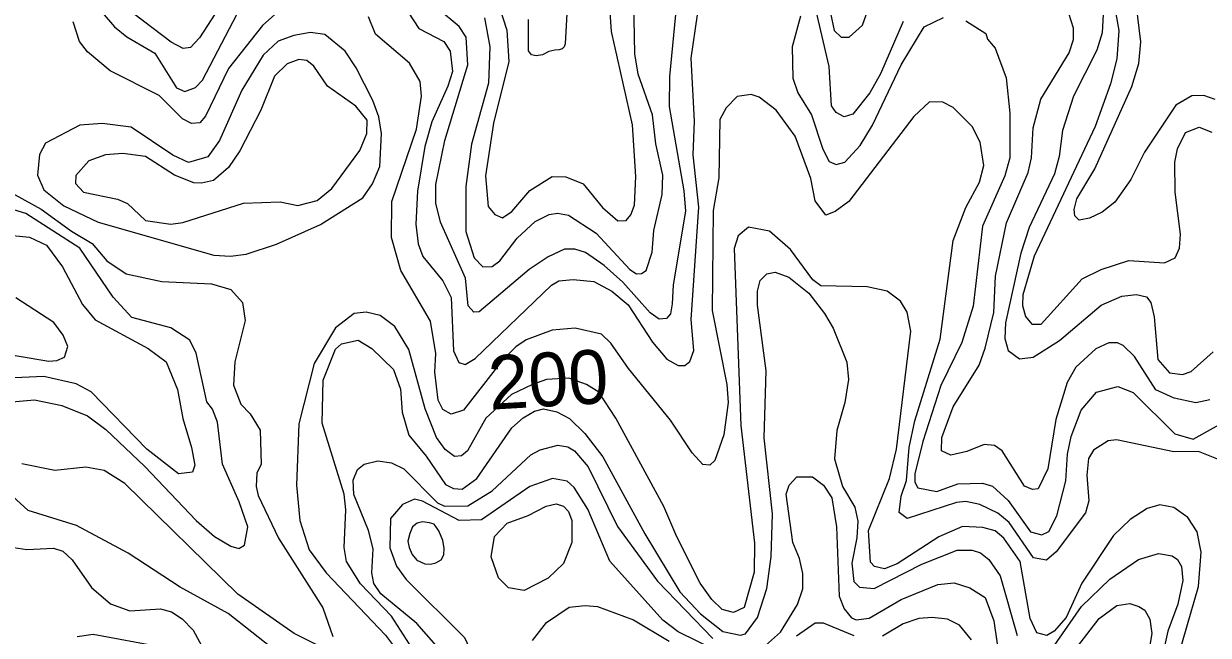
# Model space of a CAD drawing. Extents: x 673.6 to 698.9, y 7012 to 7040.1.
# Drawn here: x 691.831 to 693.593, y 7014.11 to 7015.02 of the extents above; entities that cross this region are included whole.
import ezdxf
from ezdxf.enums import TextEntityAlignment as Align

# ---------------------------------------------------------------- set-up
doc = ezdxf.new("R2010")
doc.units = 0
doc.header["$LTSCALE"] = 0.032
doc.layers.add('1', color=7, linetype='Continuous', lineweight=25)
doc.layers.add('2', color=7, linetype='Continuous', lineweight=13)
doc.layers.add('61', color=7, linetype='Continuous')

msp = doc.modelspace()

# ---------------------------------------------------------------- linework, layer by layer
at = {"layer": '1'}
for points in [[(692.5371, 7015.0484), (692.5498, 7015.0101), (692.5525, 7014.9636), (692.5296, 7014.8716), (692.5181, 7014.7932), (692.5217, 7014.748), (692.5317, 7014.7359), (692.5431, 7014.7309), (692.5571, 7014.7403), (692.5837, 7014.7715), (692.617, 7014.7923), (692.6372, 7014.792), (692.6634, 7014.7815), (692.692, 7014.7462), (692.7147, 7014.7267), (692.7269, 7014.7269), (692.7341, 7014.7356), (692.7393, 7014.7498), (692.7415, 7014.7922), (692.7366, 7014.8691), (692.7053, 7015.008), (692.7012, 7015.0667)], [(693.4539, 7015.0425), (693.4597, 7015.0096), (693.4566, 7014.9672), (693.4472, 7014.93), (693.4245, 7014.867), (693.334, 7014.6739), (693.3168, 7014.6163), (693.3164, 7014.6005), (693.3212, 7014.5845), (693.3304, 7014.5729), (693.3442, 7014.573), (693.4055, 7014.6401), (693.4335, 7014.6542), (693.4745, 7014.6674), (693.5276, 7014.6642), (693.5434, 7014.6716), (693.5501, 7014.6858), (693.5517, 7014.7068), (693.5435, 7014.7693), (693.543, 7014.8137), (693.547, 7014.8338), (693.5588, 7014.8579), (693.5791, 7014.8656), (693.5981, 7014.8585)], [(693.5436, 7014.063), (693.5781, 7014.1829), (693.5821, 7014.2339), (693.5764, 7014.2639), (693.5622, 7014.2855), (693.5418, 7014.3), (693.5206, 7014.304), (693.5021, 7014.299), (693.4764, 7014.2822), (693.4517, 7014.2584), (693.4048, 7014.1878), (693.3815, 7014.1365), (693.3637, 7014.1164), (693.3529, 7014.11), (693.3378, 7014.1141), (693.3277, 7014.1353), (693.3132, 7014.2198), (693.2887, 7014.2548), (693.276, 7014.2656), (693.2576, 7014.2705), (693.2272, 7014.2718), (693.1922, 7014.2567), (693.13, 7014.2166), (693.1113, 7014.209), (693.0965, 7014.2127), (693.0907, 7014.2192), (693.0875, 7014.2661), (693.1186, 7014.3433), (693.1292, 7014.3871), (693.1507, 7014.5622), (693.145, 7014.5906), (693.1353, 7014.6072), (693.1154, 7014.6221), (693.0854, 7014.6283), (693.0165, 7014.6298), (693.0046, 7014.6386), (692.9716, 7014.6838), (692.9403, 7014.7109), (692.9089, 7014.7172), (692.8936, 7014.7041), (692.8878, 7014.6854), (692.8977, 7014.4221), (692.9181, 7014.247)], [(692.8547, 7014.1632), (692.8374, 7014.1879), (692.8023, 7014.2565), (692.7831, 7014.3017), (692.7116, 7014.4332), (692.6867, 7014.4715), (692.6681, 7014.4833), (692.6421, 7014.4928), (692.6088, 7014.4906), (692.588, 7014.4833), (692.5566, 7014.4683), (692.5185, 7014.4331), (692.4913, 7014.3844), (692.4823, 7014.3772), (692.4717, 7014.376), (692.4578, 7014.3867), (692.4451, 7014.4041), (692.428, 7014.447), (692.4041, 7014.5351), (692.3832, 7014.5695), (692.3613, 7014.5858), (692.3405, 7014.5909), (692.3224, 7014.5885), (692.2947, 7014.5673), (692.2631, 7014.5142), (692.2403, 7014.4245), (692.237, 7014.3334), (692.2419, 7014.2808), (692.2557, 7014.2372), (692.2811, 7014.2033), (692.3692, 7014.1102), (692.3856, 7014.0888)], [(692.2057, 7014.0872), (692.1352, 7014.1427), (692.0637, 7014.1818), (691.9864, 7014.2323), (691.9099, 7014.2737), (691.838, 7014.2958), (691.7907, 7014.3386)], [(692.9181, 7014.247), (692.9174, 7014.204), (692.9025, 7014.1517), (692.8869, 7014.1443), (692.8701, 7014.1484), (692.8547, 7014.1632)]]:
    msp.add_lwpolyline(points, dxfattribs=at)
msp.add_lwpolyline([(692.207, 7014.6918), (692.2723, 7014.7212), (692.3355, 7014.7608), (692.3499, 7014.7817), (692.361, 7014.8075), (692.3635, 7014.8564), (692.3593, 7014.8814), (692.3505, 7014.9053), (692.3254, 7014.9542), (692.309, 7014.9788), (692.2788, 7015.0035), (692.2579, 7015.0066), (692.2328, 7015.0023), (692.2094, 7014.9937), (692.1874, 7014.9727), (692.1558, 7014.9209), (692.1225, 7014.8462), (692.105, 7014.8219), (692.0763, 7014.8133), (692.0529, 7014.8244), (691.9911, 7014.8659), (691.9481, 7014.8711), (691.9148, 7014.8687), (691.8634, 7014.8418), (691.8549, 7014.8251), (691.8516, 7014.7944), (691.8612, 7014.7728), (691.8907, 7014.7489), (691.942, 7014.7246), (692.1141, 7014.6756), (692.1387, 7014.674), (692.1621, 7014.6771)], close=True, dxfattribs=at)
at = {"layer": '2'}
for points in [[(693.603, 7014.9071), (693.5863, 7014.9131), (693.5684, 7014.9122), (693.5446, 7014.8985), (693.4982, 7014.8287), (693.4774, 7014.788), (693.454, 7014.7545), (693.4349, 7014.7393), (693.4164, 7014.7304), (693.4009, 7014.7275), (693.3942, 7014.734), (693.3932, 7014.7436), (693.3972, 7014.759), (693.4243, 7014.8038), (693.4789, 7014.9261), (693.4895, 7014.9606), (693.4925, 7014.9927), (693.481, 7015.0868)], [(691.9326, 7015.0543), (691.9663, 7015.015), (691.9846, 7015.0003), (692.0264, 7014.9757), (692.0582, 7014.9245), (692.0709, 7014.9187), (692.0866, 7014.9247), (692.097, 7014.9359), (692.1485, 7015.0342)], [(692.1394, 7015.0711), (692.0928, 7014.9984), (692.0794, 7014.9843), (692.0681, 7014.983), (692.0505, 7014.9924), (691.966, 7015.0567)], [(693.0308, 7015.0355), (693.0366, 7015.0095), (693.047, 7014.9994), (693.0588, 7014.9994), (693.0787, 7015.0173), (693.0968, 7015.0696)], [(692.2268, 7015.0533), (692.1863, 7015.0169), (692.1357, 7014.953), (692.1015, 7014.8823), (692.0933, 7014.8724), (692.0808, 7014.8712), (692.0675, 7014.878), (692.0326, 7014.9129), (691.9599, 7014.9497), (691.9258, 7014.9778), (691.9142, 7014.9931), (691.9045, 7015.0226)], [(692.4031, 7015.0369), (692.4188, 7015.0124), (692.4558, 7014.993), (692.4653, 7014.9787), (692.4687, 7014.9488), (692.462, 7014.9267), (692.4381, 7014.8738), (692.4277, 7014.8371), (692.4169, 7014.7706), (692.4144, 7014.7214), (692.4178, 7014.6921), (692.4245, 7014.6733), (692.4544, 7014.6371), (692.4667, 7014.6123), (692.4703, 7014.533), (692.4782, 7014.5159), (692.4877, 7014.5131), (692.5026, 7014.522), (692.6163, 7014.631), (692.6269, 7014.6371), (692.6484, 7014.6395), (692.679, 7014.6361), (692.706, 7014.6217)], [(692.8005, 7015.0331), (692.7917, 7014.941), (692.7909, 7014.8967), (692.813, 7014.7713), (692.8154, 7014.741), (692.7972, 7014.6315), (692.7957, 7014.6033), (692.7932, 7014.5881), (692.7869, 7014.5814), (692.7761, 7014.5805), (692.763, 7014.5896), (692.7223, 7014.6355), (692.6945, 7014.6603), (692.6667, 7014.6793), (692.651, 7014.6842), (692.6354, 7014.6842), (692.6113, 7014.673), (692.5828, 7014.6539), (692.5084, 7014.5912), (692.5006, 7014.5905), (692.4922, 7014.6002), (692.4884, 7014.6411), (692.4508, 7014.7246), (692.4441, 7014.7528), (692.4442, 7014.7805), (692.4575, 7014.846), (692.4917, 7014.9583), (692.4892, 7014.9994), (692.4789, 7015.0155), (692.4466, 7015.0424)], [(692.5163, 7015.0286), (692.5244, 7014.9853), (692.5222, 7014.9311), (692.4972, 7014.8405), (692.4885, 7014.7775), (692.4885, 7014.7106), (692.5012, 7014.6717), (692.5142, 7014.6579), (692.5279, 7014.6588), (692.539, 7014.6671), (692.5651, 7014.7005), (692.5917, 7014.7255), (692.6126, 7014.7361), (692.6249, 7014.738), (692.6412, 7014.7347), (692.6826, 7014.7082), (692.7327, 7014.6541), (692.7427, 7014.6477), (692.75, 7014.648), (692.757, 7014.6527), (692.766, 7014.6798), (692.7684, 7014.7122), (692.7809, 7014.7657), (692.7818, 7014.7945), (692.7713, 7014.8409), (692.7661, 7014.8843), (692.7449, 7014.9447), (692.7399, 7014.9748), (692.7383, 7015.0527)], [(692.6401, 7015.0527), (692.6364, 7014.9899), (692.6351, 7014.9853), (692.6318, 7014.9823), (692.6274, 7014.9809), (692.6208, 7014.9803), (692.6121, 7014.9784), (692.6028, 7014.9734), (692.5934, 7014.9717), (692.5865, 7014.9732), (692.5819, 7014.9793), (692.5821, 7015.0261)], [(693.1392, 7015.0227), (693.1055, 7014.9451), (693.0897, 7014.9169), (693.0643, 7014.8852), (693.0514, 7014.8814), (693.0393, 7014.8875), (693.0326, 7014.8977), (693.029, 7014.9558), (693.0097, 7015.039)], [(693.4369, 7015.0425), (693.4351, 7015.0063), (693.4271, 7014.9804), (693.3923, 7014.9119), (693.3759, 7014.861), (693.371, 7014.8223), (693.3639, 7014.7964), (693.3265, 7014.7164), (693.3138, 7014.6785), (693.2912, 7014.5749), (693.2905, 7014.5516), (693.2953, 7014.5338), (693.312, 7014.5213), (693.3326, 7014.524), (693.3716, 7014.5487), (693.4337, 7014.601), (693.4642, 7014.6143), (693.486, 7014.6172), (693.501, 7014.6137), (693.5076, 7014.605), (693.5123, 7014.584), (693.5178, 7014.5205), (693.5352, 7014.5004), (693.5544, 7014.4982), (693.5673, 7014.5024), (693.6, 7014.5316)], [(693.145, 7014.2838), (693.1333, 7014.2928), (693.1359, 7014.317), (693.1441, 7014.3403), (693.1479, 7014.3894), (693.1565, 7014.4291), (693.1942, 7014.5507), (693.2133, 7014.6974), (693.2321, 7014.7461), (693.2525, 7014.7838), (693.2592, 7014.8087), (693.2538, 7014.8437), (693.2419, 7014.8668), (693.2134, 7014.8948), (693.1981, 7014.9032), (693.1783, 7014.9034), (693.1548, 7014.8817), (693.0584, 7014.7551), (693.0377, 7014.7405), (693.024, 7014.7349), (693.0081, 7014.7564), (693.0016, 7014.7894), (692.9784, 7014.8524), (692.95, 7014.8912), (692.9247, 7014.9102), (692.913, 7014.9146), (692.8922, 7014.9115), (692.8758, 7014.8943), (692.8665, 7014.8773), (692.8647, 7014.7903), (692.8566, 7014.7417), (692.855, 7014.5931), (692.8769, 7014.4831), (692.8787, 7014.4563), (692.8722, 7014.4081), (692.8589, 7014.3701), (692.8513, 7014.3632), (692.8412, 7014.3642), (692.8253, 7014.3814), (692.7929, 7014.4301), (692.7304, 7014.507), (692.7043, 7014.5444), (692.6902, 7014.5578), (692.6511, 7014.5671), (692.617, 7014.5641), (692.5785, 7014.5497), (692.5632, 7014.5392), (692.5429, 7014.5189), (692.4852, 7014.4449), (692.467, 7014.439), (692.4544, 7014.4459), (692.4474, 7014.4598), (692.4425, 7014.5017), (692.444, 7014.5293), (692.4362, 7014.5773), (692.3922, 7014.6526), (692.3782, 7014.7016), (692.3788, 7014.7553), (692.4153, 7014.8629), (692.4226, 7014.912), (692.421, 7014.9337), (692.405, 7014.9609), (692.3541, 7015.004), (692.344, 7015.0299)], [(692.8142, 7014.5113), (692.822, 7014.5171), (692.8277, 7014.5336), (692.8238, 7014.58), (692.8352, 7014.7467), (692.827, 7014.8248), (692.8287, 7014.8747), (692.8238, 7014.9685), (692.8334, 7015.0326)], [(692.9864, 7015.0307), (692.9741, 7014.9853), (692.975, 7014.9386), (692.9825, 7014.9169), (693.0029, 7014.884), (693.0194, 7014.8331), (693.0292, 7014.8146), (693.0394, 7014.8104), (693.0521, 7014.8137), (693.0751, 7014.8384), (693.0936, 7014.8686), (693.1361, 7014.9587), (693.1705, 7015.0148), (693.1992, 7015.0288)], [(693.2325, 7015.0241), (693.2622, 7015.0052), (693.2644, 7014.9968), (693.2757, 7014.9834), (693.292, 7014.9389), (693.2978, 7014.8868), (693.2978, 7014.8203), (693.2903, 7014.7936), (693.2572, 7014.7186), (693.2432, 7014.5996), (693.2262, 7014.5455), (693.1951, 7014.4817), (693.1682, 7014.3985), (693.1565, 7014.3502), (693.1565, 7014.3378), (693.161, 7014.3294), (693.189, 7014.324), (693.2206, 7014.3355), (693.2571, 7014.3364), (693.2717, 7014.3318), (693.2953, 7014.3107), (693.3282, 7014.2642), (693.3452, 7014.2598), (693.3557, 7014.2646), (693.3677, 7014.2877), (693.3808, 7014.34), (693.3833, 7014.3795), (693.389, 7014.4058), (693.4037, 7014.4451), (693.4267, 7014.4717), (693.4582, 7014.4801), (693.4811, 7014.471), (693.5433, 7014.4098), (693.5703, 7014.4021), (693.6443, 7014.4429)], [(693.5949, 7014.4605), (693.5743, 7014.4557), (693.542, 7014.4628), (693.5149, 7014.4752), (693.4833, 7014.5247), (693.466, 7014.5413), (693.4576, 7014.5449), (693.445, 7014.5449), (693.4255, 7014.5361), (693.3959, 7014.5091), (693.3832, 7014.4863), (693.3661, 7014.4311), (693.3544, 7014.3576), (693.3396, 7014.3282), (693.3316, 7014.3272), (693.3196, 7014.3318), (693.2863, 7014.3847), (693.2749, 7014.3926), (693.2595, 7014.3937), (693.2336, 7014.3833), (693.21, 7014.3782), (693.1962, 7014.3846), (693.1967, 7014.4041), (693.2135, 7014.4498), (693.252, 7014.5117), (693.2612, 7014.5371), (693.274, 7014.5902), (693.2764, 7014.6441), (693.2926, 7014.7235), (693.3248, 7014.7986), (693.3299, 7014.8203), (693.3324, 7014.865), (693.3439, 7014.9073), (693.3857, 7014.9763), (693.3923, 7014.9962), (693.3924, 7015.013), (693.3856, 7015.0347)], [(691.8042, 7014.7733), (691.857, 7014.744), (691.9024, 7014.7112), (691.9332, 7014.6926), (691.9548, 7014.6669), (691.9836, 7014.6478), (692.0368, 7014.6361), (692.1104, 7014.6328), (692.139, 7014.6242), (692.1565, 7014.6053), (692.1604, 7014.5783), (692.145, 7014.5166), (692.1433, 7014.4821), (692.154, 7014.4539), (692.168, 7014.4395), (692.1827, 7014.415), (692.1844, 7014.3641), (692.178, 7014.3519), (692.177, 7014.3317), (692.18, 7014.3181), (692.2099, 7014.2548), (692.2758, 7014.151), (692.2911, 7014.1085)], [(691.8081, 7014.457), (691.8471, 7014.4603), (691.8877, 7014.4519), (691.926, 7014.4366), (691.9533, 7014.4162), (692.0112, 7014.3614), (692.0878, 7014.2807), (692.1149, 7014.2571), (692.139, 7014.2429), (692.1509, 7014.2394), (692.1595, 7014.2441), (692.1645, 7014.2713), (692.1517, 7014.3088), (692.1266, 7014.3647), (692.1195, 7014.4271), (692.1117, 7014.4464), (692.1033, 7014.4576), (692.0878, 7014.5297), (692.0782, 7014.5489), (692.05, 7014.5676), (691.9921, 7014.5828), (691.9644, 7014.613), (691.9147, 7014.6861), (691.8343, 7014.7372), (691.7626, 7014.759)], [(691.7998, 7014.706), (691.84, 7014.7024), (691.8652, 7014.6904), (691.8891, 7014.6579), (691.9185, 7014.6023), (691.9374, 7014.5791), (692.0164, 7014.5369), (692.0432, 7014.5167), (692.0601, 7014.4759), (692.0676, 7014.4324), (692.0809, 7014.3893), (692.0855, 7014.3631), (692.0823, 7014.3528), (692.0615, 7014.3502), (692.0145, 7014.387), (691.9314, 7014.4723), (691.9092, 7014.4842), (691.861, 7014.4948), (691.8175, 7014.4931)], [(692.9224, 7014.6013), (692.9223, 7014.6218), (692.9265, 7014.6379), (692.9363, 7014.6475), (692.9485, 7014.65), (692.9691, 7014.6427), (692.9987, 7014.6189), (693.0223, 7014.5888), (693.0351, 7014.5667), (693.0553, 7014.5165), (693.0577, 7014.4907), (693.0524, 7014.4566), (693.0404, 7014.4147), (693.0369, 7014.3724), (693.0486, 7014.3313), (693.0673, 7014.3008), (693.0717, 7014.2798), (693.0703, 7014.2552), (693.0629, 7014.2174), (693.0659, 7014.1903), (693.0741, 7014.182), (693.0957, 7014.1796), (693.1669, 7014.2161), (693.2196, 7014.2367), (693.2415, 7014.2366), (693.2539, 7014.2328), (693.2664, 7014.223), (693.2832, 7014.1987), (693.3086, 7014.1099)], [(692.706, 7014.6217), (692.7299, 7014.6016), (692.7665, 7014.5462), (692.7877, 7014.521), (692.8043, 7014.5113), (692.8142, 7014.5113)], [(691.78, 7014.5326), (691.8685, 7014.5179), (691.8806, 7014.5187), (691.8919, 7014.5238), (691.8967, 7014.5397), (691.8897, 7014.5563), (691.8762, 7014.5753), (691.8194, 7014.6119)], [(692.9364, 7014.18), (692.9428, 7014.2269), (692.9445, 7014.2906), (692.9322, 7014.4036), (692.9354, 7014.5034), (692.9224, 7014.6013)], [(692.4051, 7014.0968), (692.378, 7014.1386), (692.332, 7014.1865), (692.3111, 7014.22), (692.3077, 7014.241), (692.3101, 7014.2969), (692.3077, 7014.3203), (692.2748, 7014.4258), (692.2764, 7014.4896), (692.2951, 7014.5356), (692.3039, 7014.5434), (692.3287, 7014.549), (692.349, 7014.5365), (692.3813, 7014.5056), (692.3915, 7014.4764), (692.394, 7014.4419), (692.4039, 7014.4078), (692.4298, 7014.3768), (692.4583, 7014.3344), (692.4703, 7014.3285), (692.4831, 7014.3275), (692.5048, 7014.3433), (692.5569, 7014.4187), (692.5738, 7014.4338), (692.5907, 7014.4437), (692.6041, 7014.4471), (692.6239, 7014.4427), (692.6427, 7014.4324), (692.6657, 7014.4104), (692.6926, 7014.3755), (692.7548, 7014.2611), (692.8071, 7014.1746), (692.8378, 7014.142), (692.8709, 7014.1161), (692.8972, 7014.1103), (692.9044, 7014.1122), (692.9222, 7014.1369), (692.9364, 7014.18)], [(692.459, 7014.0788), (692.4156, 7014.128), (692.3624, 7014.1717), (692.3519, 7014.1872), (692.3487, 7014.2031), (692.3511, 7014.2387), (692.3441, 7014.2658), (692.322, 7014.3194), (692.321, 7014.341), (692.3275, 7014.3567), (692.3373, 7014.3649), (692.3579, 7014.3698), (692.3783, 7014.3666), (692.3963, 7014.3575), (692.4464, 7014.307), (692.4571, 7014.3023), (692.4917, 7014.3026), (692.528, 7014.3251), (692.5852, 7014.3787), (692.5993, 7014.3858), (692.6256, 7014.3928), (692.6404, 7014.3903), (692.6504, 7014.3845), (692.6708, 7014.3609), (692.7141, 7014.272), (692.7735, 7014.1908), (692.8562, 7014.1054)], [(693.6107, 7014.3706), (693.5784, 7014.3837), (693.5416, 7014.3831), (693.4564, 7014.4011), (693.4437, 7014.3996), (693.4221, 7014.3855), (693.4146, 7014.373), (693.4121, 7014.3482), (693.4153, 7014.3101), (693.4104, 7014.2922), (693.3666, 7014.2341), (693.3524, 7014.2221), (693.333, 7014.2256), (693.2967, 7014.2781)], [(692.2672, 7014.0959), (692.2334, 7014.1129), (692.1497, 7014.1713), (691.9817, 7014.336), (691.951, 7014.3551), (691.9235, 7014.3601), (691.8774, 7014.3552), (691.8286, 7014.3653)], [(692.8628, 7014.0866), (692.8046, 7014.1156), (692.7815, 7014.1326), (692.7029, 7014.2206), (692.67, 7014.2976), (692.6499, 7014.3299), (692.6392, 7014.3395), (692.6174, 7014.3435), (692.5841, 7014.3315), (692.5118, 7014.2817), (692.4789, 7014.2811), (692.424, 7014.3099), (692.4123, 7014.3125), (692.3946, 7014.3049), (692.3765, 7014.2837), (692.3758, 7014.2405), (692.3855, 7014.2132)], [(692.9341, 7014.095), (692.9566, 7014.1149), (692.9821, 7014.1559), (692.9897, 7014.1792), (692.9897, 7014.2023), (692.9849, 7014.2246), (692.975, 7014.248), (692.965, 7014.3201), (692.9696, 7014.3334), (692.9807, 7014.3459), (693.0043, 7014.346), (693.0204, 7014.3333), (693.0331, 7014.3148), (693.0398, 7014.2713), (693.044, 7014.1685), (693.0514, 7014.1495), (693.0623, 7014.1363), (693.069, 7014.1333), (693.0886, 7014.1356), (693.1363, 7014.1634), (693.1906, 7014.1855), (693.2148, 7014.1883), (693.2382, 7014.1808), (693.261, 7014.1664)], [(693.2967, 7014.2781), (693.2798, 7014.2918), (693.2531, 7014.3045), (693.2321, 7014.309), (693.2185, 7014.3075), (693.145, 7014.2838)], [(691.8098, 7014.2419), (691.8356, 7014.2377), (691.8754, 7014.24), (691.8892, 7014.2354), (691.9032, 7014.2226), (691.9322, 7014.1815), (691.9604, 7014.1569), (691.9889, 7014.1465), (692.0348, 7014.1497), (692.0509, 7014.1452), (692.067, 7014.1345), (692.0833, 7014.1176), (692.1019, 7014.083)], [(693.3557, 7014.0833), (693.4043, 7014.1529), (693.4463, 7014.1936), (693.489, 7014.2227), (693.5189, 7014.2318), (693.5392, 7014.2283), (693.547, 7014.2227), (693.5532, 7014.2124), (693.555, 7014.1917), (693.5477, 7014.1565), (693.5326, 7014.1162), (693.5276, 7014.0939)], [(692.3855, 7014.2132), (692.3997, 7014.1931), (692.4867, 7014.1069), (692.5064, 7014.0643), (692.5097, 7014.0182), (692.5065, 7013.9771)], [(693.261, 7014.1664), (693.274, 7014.1316), (693.2842, 7014.0597), (693.2942, 7014.0384), (693.3084, 7014.0242), (693.3246, 7014.0239)], [(693.3852, 7014.0768), (693.4304, 7014.1352), (693.4567, 7014.1547), (693.4761, 7014.1577), (693.4896, 7014.1528), (693.4984, 7014.1477), (693.5057, 7014.134), (693.5089, 7014.1127), (693.4943, 7014.0294)], [(692.5879, 7014.1025), (692.6087, 7014.1294), (692.6424, 7014.1521), (692.666, 7014.1547), (692.6844, 7014.1529), (692.7382, 7014.1332), (692.791, 7014.1017)], [(693.066, 7014.1092), (693.0206, 7014.1283), (693.008, 7014.1283), (692.9802, 7014.1088)], [(693.2405, 7014.1037), (693.2228, 7014.1253), (693.205, 7014.134), (693.1824, 7014.1366), (693.1626, 7014.135), (693.1393, 7014.1274), (693.1083, 7014.1088)], [(691.9108, 7014.1086), (691.9346, 7014.1118), (692.0361, 7014.0931)]]:
    msp.add_lwpolyline(points, dxfattribs=at)
for points in [[(692.331, 7014.8309), (692.3413, 7014.8565), (692.3419, 7014.8763), (692.3253, 7014.8972), (692.2832, 7014.9268), (692.2626, 7014.9563), (692.2522, 7014.9648), (692.2401, 7014.9664), (692.2232, 7014.96), (692.2042, 7014.9417), (692.1837, 7014.8913), (692.1527, 7014.8308), (692.1357, 7014.806), (692.1136, 7014.7867), (692.0957, 7014.7825), (692.0844, 7014.7832), (692.0552, 7014.7945), (692.0122, 7014.8224), (691.9786, 7014.8268), (691.953, 7014.8248), (691.9278, 7014.8159), (691.9087, 7014.7937), (691.9083, 7014.7819), (691.9202, 7014.7692), (691.9707, 7014.7586), (691.9856, 7014.7525), (692.0124, 7014.7268), (692.05, 7014.7217), (692.0676, 7014.7241), (692.1582, 7014.7528), (692.2124, 7014.7546), (692.2387, 7014.7495), (692.2675, 7014.7568), (692.2893, 7014.7748)], [(692.6109, 7014.1953), (692.5752, 7014.1768), (692.5519, 7014.1807), (692.5374, 7014.1956), (692.5263, 7014.227), (692.5311, 7014.2573), (692.55, 7014.277), (692.5816, 7014.2885), (692.6081, 7014.3024), (692.6232, 7014.3057), (692.6339, 7014.3023), (692.6414, 7014.2945), (692.6462, 7014.2808), (692.6462, 7014.2483), (692.6338, 7014.2171)], [(692.4025, 7014.2503), (692.4044, 7014.2406), (692.4088, 7014.2304), (692.4157, 7014.2218), (692.4277, 7014.2164), (692.4361, 7014.216), (692.4442, 7014.2179), (692.4519, 7014.2226), (692.456, 7014.2299), (692.4567, 7014.2397), (692.4544, 7014.2512), (692.4487, 7014.2653), (692.4415, 7014.2753), (692.4348, 7014.2776), (692.424, 7014.2791), (692.4165, 7014.2768), (692.4094, 7014.2716), (692.4052, 7014.2614)]]:
    msp.add_lwpolyline(points, close=True, dxfattribs=at)

# ---------------------------------------------------------------- texts
at = {"layer": '61'}
msp.add_text('200', height=0.08, rotation=3.345, dxfattribs=at).set_placement((692.6135, 7014.4508), align=Align.CENTER)

doc.saveas('drawing.dxf')
